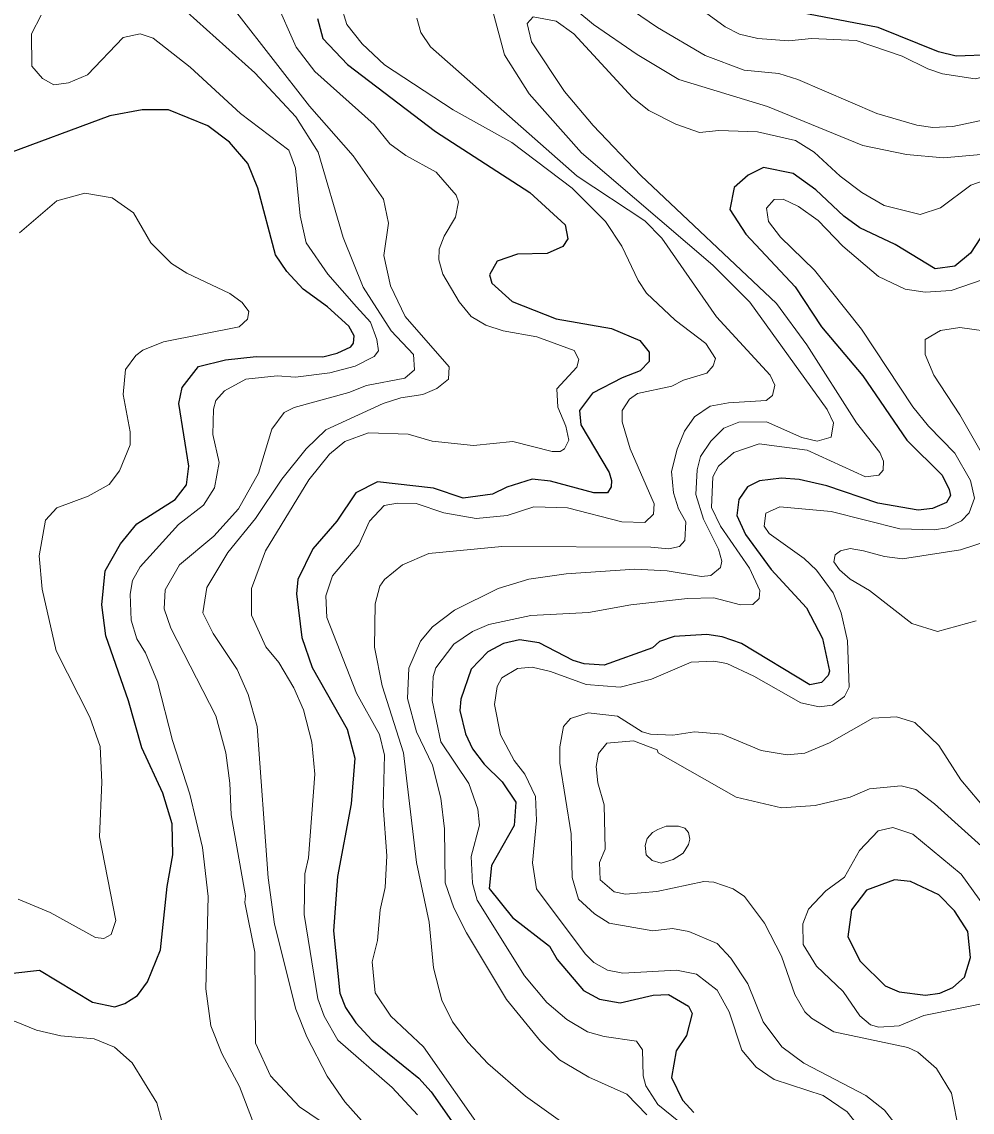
# Model space of a CAD drawing. Extents: x 673.6 to 698.9, y 7012 to 7040.1.
# Drawn here: x 679.882 to 681.197, y 7021.193 to 7022.701 of the extents above; entities that cross this region are included whole.
import ezdxf

# ---------------------------------------------------------------- set-up
doc = ezdxf.new("R2010")
doc.units = 0
doc.header["$LTSCALE"] = 0.032
doc.layers.add('1', color=7, linetype='Continuous', lineweight=25)
doc.layers.add('2', color=7, linetype='Continuous', lineweight=13)

msp = doc.modelspace()

# ---------------------------------------------------------------- linework, layer by layer
at = {"layer": '1'}
for points in [[(681.2441, 7022.7111), (681.2467, 7022.6779), (681.238, 7022.663), (681.2237, 7022.6554), (681.1746, 7022.6535), (681.1502, 7022.6596), (681.0665, 7022.6929), (680.9489, 7022.7157)], [(680.2912, 7022.7055), (680.2989, 7022.6781), (680.3329, 7022.6419), (680.4546, 7022.5491), (680.5848, 7022.4647), (680.6339, 7022.4203), (680.6377, 7022.401), (680.6304, 7022.3903), (680.6091, 7022.3804), (680.568, 7022.3795), (680.5397, 7022.3697), (680.529, 7022.3511), (680.5322, 7022.3397), (680.5606, 7022.3143), (680.6216, 7022.2901), (680.6979, 7022.2768), (680.7373, 7022.2603), (680.75, 7022.2442), (680.7502, 7022.2311), (680.7376, 7022.2184), (680.7127, 7022.2087), (680.6717, 7022.1872), (680.6537, 7022.1633), (680.6554, 7022.1435), (680.6947, 7022.0776), (680.6981, 7022.0665), (680.6974, 7022.0576), (680.6926, 7022.0495), (680.6733, 7022.0495), (680.6136, 7022.0657), (680.5883, 7022.0682), (680.5532, 7022.0574), (680.5332, 7022.0475), (680.4928, 7022.0419), (680.4517, 7022.0559), (680.3742, 7022.0648), (680.3444, 7022.0497), (680.318, 7022.0103), (680.2848, 7021.9722), (680.264, 7021.9296), (680.2624, 7021.9096), (680.2697, 7021.8495), (680.2839, 7021.8081), (680.3324, 7021.7227), (680.3428, 7021.6823), (680.3379, 7021.6195), (680.319, 7021.5188), (680.3135, 7021.4437), (680.3222, 7021.3573), (680.3301, 7021.3378), (680.3443, 7021.3166)], [(679.8699, 7021.3853), (679.9069, 7021.3893), (679.9801, 7021.3448), (680.0109, 7021.3385), (680.0248, 7021.343), (680.0423, 7021.3543), (680.0563, 7021.3733), (680.0741, 7021.4173), (680.0833, 7021.5048), (680.0914, 7021.5487), (680.0905, 7021.5915), (680.0776, 7021.6339), (680.0484, 7021.6967), (680.0301, 7021.7616), (679.9986, 7021.8515), (679.9929, 7021.8948), (679.9979, 7021.9416), (680.0189, 7021.979), (680.0414, 7022.0065), (680.0947, 7022.0401), (680.1104, 7022.0604), (680.1136, 7022.0862), (680.0997, 7022.1729), (680.104, 7022.195), (680.1268, 7022.2244), (680.1641, 7022.2334), (680.2064, 7022.2381), (680.2985, 7022.2378), (680.3186, 7022.2425), (680.3373, 7022.2516), (680.3412, 7022.2566), (680.3422, 7022.2668), (680.3347, 7022.2802), (680.3054, 7022.3066), (680.2713, 7022.3312), (680.2489, 7022.3556), (680.2332, 7022.3789), (680.2088, 7022.4711), (680.1948, 7022.5052), (680.1698, 7022.5345), (680.1396, 7022.5572), (680.0851, 7022.5791), (680.0487, 7022.5792), (680.0043, 7022.571), (679.8523, 7022.5149)], [(681.208, 7022.4022), (681.1942, 7022.3812), (681.1728, 7022.3629), (681.1453, 7022.3591), (681.0903, 7022.3929), (681.0414, 7022.4159), (681.0193, 7022.432), (680.9805, 7022.4685), (680.9493, 7022.4913), (680.9079, 7022.4993), (680.887, 7022.4888), (680.8674, 7022.4719), (680.8615, 7022.4415), (680.8839, 7022.4071), (680.9517, 7022.3343), (680.9885, 7022.279), (681.0453, 7022.2115), (681.1063, 7022.1222), (681.1553, 7022.074), (681.1649, 7022.0541), (681.1669, 7022.046), (681.1613, 7022.036), (681.1419, 7022.0278), (681.122, 7022.0255), (681.0664, 7022.0351), (680.9959, 7022.0593), (680.9575, 7022.0681), (680.9328, 7022.0697), (680.9026, 7022.0663), (680.8858, 7022.0576), (680.8741, 7022.0403), (680.8714, 7022.018), (680.8833, 7021.9917), (680.9187, 7021.9434), (680.9674, 7021.8906), (680.9897, 7021.8479), (680.9993, 7021.8029), (680.9976, 7021.7967), (680.9883, 7021.787), (680.972, 7021.784), (680.8778, 7021.8413), (680.8511, 7021.8502), (680.8297, 7021.8536), (680.7847, 7021.851), (680.7641, 7021.8438), (680.7546, 7021.8351), (680.688, 7021.811), (680.6599, 7021.8129), (680.645, 7021.8176), (680.598, 7021.8419), (680.5707, 7021.8461), (680.5484, 7021.8413), (680.527, 7021.8297), (680.5038, 7021.8055), (680.4896, 7021.7641), (680.4884, 7021.7485), (680.4959, 7021.7161), (680.5055, 7021.6954), (680.5216, 7021.6741), (680.5466, 7021.6498), (680.5656, 7021.6218), (680.5631, 7021.5894), (680.5319, 7021.5339)], [(680.5319, 7021.5339), (680.5289, 7021.5024), (680.5609, 7021.4622), (680.6121, 7021.4225), (680.6229, 7021.4041), (680.6593, 7021.3613)], [(680.6593, 7021.3613), (680.6815, 7021.3491), (680.71, 7021.3443), (680.7555, 7021.3548), (680.7768, 7021.3555), (680.8044, 7021.3394), (680.8095, 7021.3293), (680.8014, 7021.299), (680.7875, 7021.2776), (680.7809, 7021.2409), (680.7962, 7021.2096), (680.8118, 7021.1924)], [(680.3443, 7021.3166), (680.3665, 7021.2926), (680.4313, 7021.24), (680.4487, 7021.2211), (680.4766, 7021.181), (680.4988, 7021.1399)]]:
    msp.add_lwpolyline(points, dxfattribs=at)
msp.add_lwpolyline([(681.1906, 7021.4427), (681.1722, 7021.4715), (681.1508, 7021.4936), (681.1114, 7021.5118), (681.0894, 7021.5142), (681.0505, 7021.4998), (681.0298, 7021.4728), (681.0249, 7021.4356), (681.0419, 7021.4019), (681.0765, 7021.3674), (681.0956, 7021.3594), (681.1322, 7021.3549), (681.1519, 7021.3575), (681.1701, 7021.3654), (681.1861, 7021.3798), (681.1942, 7021.4067)], close=True, dxfattribs=at)
at = {"layer": '2'}
for points in [[(681.2346, 7022.52), (681.157, 7022.5127), (681.1059, 7022.5176), (681.0453, 7022.5297), (680.9135, 7022.584), (680.7912, 7022.6213), (680.7334, 7022.6559), (680.6731, 7022.6972), (680.6134, 7022.7472)], [(680.6926, 7022.7405), (680.7613, 7022.6931), (680.8274, 7022.6542), (680.8816, 7022.6343), (680.9293, 7022.6294), (680.9556, 7022.6212), (681.0647, 7022.5742), (681.12, 7022.5579), (681.1425, 7022.5546), (681.17, 7022.5563), (681.2435, 7022.5718), (681.2892, 7022.5759), (681.3182, 7022.5673), (681.3654, 7022.5257), (681.3846, 7022.5153), (681.4049, 7022.5093), (681.4315, 7022.4929), (681.453, 7022.4551), (681.509, 7022.3368), (681.5609, 7022.2414), (681.661, 7022.0876), (681.6885, 7022.0587), (681.7632, 7021.9998)], [(680.8279, 7022.714), (680.855, 7022.6939), (680.8747, 7022.6841), (680.9004, 7022.6778), (680.9433, 7022.6746), (680.9745, 7022.6779), (681.0364, 7022.6753), (681.0998, 7022.6535), (681.1353, 7022.6358), (681.1555, 7022.6292), (681.2008, 7022.622), (681.2284, 7022.6284), (681.2377, 7022.6343), (681.2554, 7022.6542), (681.2698, 7022.6774), (681.2722, 7022.6963), (681.2667, 7022.7402)], [(680.295, 7021.1808), (680.2665, 7021.2004), (680.2264, 7021.2432), (680.2055, 7021.2885), (680.2048, 7021.414), (680.1909, 7021.4827), (680.1916, 7021.4919), (680.172, 7021.6043), (680.1703, 7021.6477), (680.1645, 7021.6901), (680.1506, 7021.741), (680.0883, 7021.8623), (680.0792, 7021.8889), (680.0808, 7021.9154), (680.1007, 7021.95), (680.1478, 7021.9897), (680.1822, 7022.0272), (680.2099, 7022.0766), (680.228, 7022.1374), (680.2452, 7022.1607), (680.2589, 7022.1676), (680.3348, 7022.1882), (680.359, 7022.1978), (680.4119, 7022.2079), (680.4256, 7022.2195), (680.424, 7022.2408), (680.3931, 7022.2738), (680.3545, 7022.3339), (680.3269, 7022.4026), (680.2924, 7022.5207), (680.2613, 7022.5697), (680.2046, 7022.6304), (680.0978, 7022.7263)], [(680.4298, 7021.1891), (680.3944, 7021.2269), (680.3194, 7021.2923), (680.3004, 7021.3258), (680.2917, 7021.3494), (680.2731, 7021.4663), (680.2739, 7021.5224), (680.2789, 7021.5446), (680.2878, 7021.6605), (680.2837, 7021.7046), (680.2722, 7021.7492), (680.2585, 7021.7799), (680.2377, 7021.815), (680.2197, 7021.8364), (680.2, 7021.8804), (680.1999, 7021.917), (680.2195, 7021.9692), (680.2792, 7022.0675), (680.3078, 7022.1029), (680.3291, 7022.1203), (680.3617, 7022.1323), (680.4168, 7022.1305), (680.4498, 7022.1209), (680.5069, 7022.115), (680.5615, 7022.1207), (680.6157, 7022.1068), (680.6268, 7022.1068), (680.6327, 7022.1103), (680.6387, 7022.1224), (680.6347, 7022.1418), (680.6237, 7022.1679), (680.6224, 7022.1935), (680.65, 7022.2233), (680.6526, 7022.2338), (680.6461, 7022.2462), (680.5948, 7022.2654), (680.548, 7022.2736), (680.5241, 7022.2815), (680.5037, 7022.2935), (680.4872, 7022.3135), (680.4647, 7022.3521), (680.4591, 7022.3718), (680.4595, 7022.3867), (680.4665, 7022.4046), (680.4821, 7022.4309), (680.4865, 7022.452), (680.4833, 7022.4612), (680.4554, 7022.4929), (680.4135, 7022.516), (680.3916, 7022.5321), (680.3699, 7022.5588), (680.2876, 7022.6321), (680.2618, 7022.666), (680.2329, 7022.7318)], [(680.3741, 7021.4305), (680.3782, 7021.4728), (680.3848, 7021.5034), (680.3872, 7021.5472), (680.3823, 7021.6167), (680.3839, 7021.6868), (680.3771, 7021.7153), (680.3454, 7021.7723), (680.3044, 7021.8771), (680.3027, 7021.907), (680.312, 7021.9349), (680.3484, 7021.9775), (680.3631, 7022.0101), (680.3836, 7022.0318), (680.402, 7022.0352), (680.4277, 7022.0346), (680.4662, 7022.022), (680.5109, 7022.0139), (680.5535, 7022.018), (680.5907, 7022.0302), (680.6371, 7022.0286), (680.7122, 7022.0095), (680.7439, 7022.0084), (680.7559, 7022.0198), (680.757, 7022.0341), (680.7238, 7022.1103), (680.7128, 7022.1479), (680.7128, 7022.1635), (680.7226, 7022.179), (680.7338, 7022.187), (680.7814, 7022.1971), (680.7974, 7022.2053), (680.8298, 7022.2151), (680.8383, 7022.225), (680.8417, 7022.2355), (680.8285, 7022.2561), (680.7861, 7022.2881), (680.7463, 7022.3258), (680.7347, 7022.343), (680.7123, 7022.3909), (680.6894, 7022.425), (680.6436, 7022.4707), (680.5603, 7022.5342), (680.4788, 7022.5791), (680.3838, 7022.6416), (680.3533, 7022.6707), (680.3317, 7022.6971), (680.3231, 7022.7259)], [(679.909, 7022.7103), (679.8959, 7022.6844), (679.8962, 7022.6395), (679.9112, 7022.6228), (679.9266, 7022.6137), (679.9471, 7022.6165), (679.9732, 7022.6278), (680.0228, 7022.6795), (680.0462, 7022.6845), (680.0643, 7022.6785), (680.1154, 7022.6381), (680.1848, 7022.5743), (680.2516, 7022.5234), (680.2608, 7022.4984), (680.2674, 7022.4326), (680.2757, 7022.3955), (680.3056, 7022.3518), (680.3451, 7022.3067), (680.3645, 7022.2854), (680.3734, 7022.2616), (680.3756, 7022.246), (680.3698, 7022.238), (680.3436, 7022.2245), (680.3083, 7022.2155), (680.261, 7022.2095), (680.2357, 7022.2111), (680.1921, 7022.2066), (680.1628, 7022.1905), (680.1507, 7022.1772), (680.1474, 7022.1651), (680.1465, 7022.1302), (680.1554, 7022.0914), (680.1488, 7022.0563), (680.1337, 7022.0325), (680.0991, 7022.0058), (680.0463, 7021.9473), (680.0356, 7021.9284), (680.0323, 7021.9094), (680.0337, 7021.8732), (680.0417, 7021.8475), (680.0536, 7021.8281), (680.07, 7021.788), (680.091, 7021.7071), (680.1149, 7021.6325), (680.1324, 7021.5589), (680.14, 7021.4911), (680.1367, 7021.3636), (680.1439, 7021.3123), (680.159, 7021.274), (680.1834, 7021.2283), (680.2157, 7021.1442)], [(680.18, 7022.7135), (680.2802, 7022.5845), (680.3407, 7022.5158), (680.3824, 7022.4557), (680.3895, 7022.4226), (680.3831, 7022.3779), (680.3924, 7022.3358), (680.4124, 7022.2932), (680.4734, 7022.2238), (680.4724, 7022.2068), (680.4564, 7022.194), (680.437, 7022.1857), (680.4065, 7022.1809), (680.382, 7022.1732), (680.3031, 7022.1367), (680.2758, 7022.1103), (680.242, 7022.0684), (680.2058, 7022.0142), (680.1675, 7021.9669), (680.1383, 7021.9185), (680.1326, 7021.8835), (680.147, 7021.8551), (680.1802, 7021.8051), (680.1957, 7021.7706), (680.2081, 7021.7262), (680.223, 7021.5172), (680.2317, 7021.453), (680.2615, 7021.3354), (680.2765, 7021.297), (680.3045, 7021.2426), (680.3293, 7021.207), (680.3602, 7021.1725)], [(680.534, 7022.7155), (680.5498, 7022.6552), (680.5841, 7022.6016), (680.6562, 7022.5198), (680.8382, 7022.3642), (680.8893, 7022.313), (680.9963, 7022.1647), (681.0048, 7022.1464), (681.0017, 7022.1265), (680.9825, 7022.1208), (680.961, 7022.1262), (680.9121, 7022.1478), (680.8741, 7022.1471), (680.8533, 7022.1388), (680.8352, 7022.121), (680.8211, 7022.0998), (680.8163, 7022.0812), (680.8146, 7022.0471), (680.825, 7022.0129), (680.8457, 7021.9715), (680.8506, 7021.955), (680.8487, 7021.9461), (680.8354, 7021.9351), (680.8222, 7021.9337), (680.7751, 7021.9415), (680.73, 7021.944), (680.6354, 7021.9374), (680.5838, 7021.9299), (680.5412, 7021.9174), (680.481, 7021.8873), (680.4503, 7021.8641), (680.4338, 7021.8443), (680.4177, 7021.8072), (680.4159, 7021.7651), (680.4281, 7021.7187), (680.4502, 7021.6727), (680.4621, 7021.6273), (680.4669, 7021.5846), (680.4679, 7021.51), (680.4799, 7021.4754), (680.4972, 7021.4407), (680.5525, 7021.3485), (680.5998, 7021.291), (680.6261, 7021.2653), (680.6666, 7021.2413), (680.7192, 7021.2176), (680.7468, 7021.189)], [(680.5813, 7022.6985), (680.5896, 7022.7081), (680.6216, 7022.702), (680.6456, 7022.6842), (680.7268, 7022.5962), (680.7495, 7022.5781)], [(680.6339, 7021.1758), (680.5788, 7021.2151), (680.527, 7021.2603), (680.4995, 7021.2894), (680.4781, 7021.318), (680.4633, 7021.3477), (680.4518, 7021.3927), (680.4456, 7021.4555), (680.4284, 7021.5382), (680.4102, 7021.6901), (680.3807, 7021.7824), (680.3701, 7021.8361), (680.3712, 7021.896), (680.3776, 7021.9203), (680.3842, 7021.9295), (680.4089, 7021.9499), (680.4455, 7021.9654), (680.5464, 7021.9752), (680.7521, 7021.9744), (680.7773, 7021.9719), (680.7921, 7021.9752), (680.7991, 7021.9836), (680.8006, 7022.0094), (680.7906, 7022.0275), (680.7835, 7022.0497), (680.7809, 7022.0792), (680.7885, 7022.1099), (680.7988, 7022.1349), (680.8127, 7022.1548), (680.8342, 7022.1692), (680.8599, 7022.1741), (680.912, 7022.1773), (680.9205, 7022.1843), (680.9239, 7022.1982), (680.9171, 7022.2121), (680.8433, 7022.2931), (680.7677, 7022.4017), (680.7439, 7022.4255), (680.6505, 7022.4877), (680.4477, 7022.6666), (680.4343, 7022.6864), (680.4285, 7022.706)], [(680.8202, 7021.1565), (680.7622, 7021.2034), (680.7453, 7021.2291), (680.7415, 7021.243), (680.7408, 7021.2791), (680.7324, 7021.2912), (680.688, 7021.2973), (680.6647, 7021.304), (680.636, 7021.3211), (680.6083, 7021.3445), (680.5778, 7021.3816), (680.5123, 7021.486), (680.5056, 7021.5097), (680.5039, 7021.5466), (680.5154, 7021.5898), (680.5131, 7021.6121), (680.5006, 7021.6473), (680.4619, 7021.7053), (680.4498, 7021.7621), (680.4512, 7021.7956), (680.4548, 7021.8073), (680.48, 7021.8403), (680.5056, 7021.8577), (680.5283, 7021.8675), (680.5865, 7021.88), (680.6663, 7021.884), (680.7246, 7021.8948), (680.8031, 7021.9034), (680.8396, 7021.9042), (680.8761, 7021.8945), (680.8932, 7021.8952), (680.9021, 7021.9034), (680.9032, 7021.9144), (680.8889, 7021.9455), (680.8487, 7022.0033), (680.8361, 7022.0293), (680.8382, 7022.0718), (680.8457, 7022.0866), (680.867, 7022.1053), (680.902, 7022.1174), (680.9687, 7022.1084), (681.0493, 7022.0716), (681.0674, 7022.0739), (681.0734, 7022.0808), (681.0741, 7022.0933), (681.069, 7022.1052), (681.0369, 7022.1464), (680.968, 7022.2541), (680.9263, 7022.3113), (680.7383, 7022.4886), (680.6724, 7022.5578), (680.633, 7022.6044), (680.5872, 7022.6735), (680.5813, 7022.6985)], [(680.7495, 7022.5781), (680.7868, 7022.5595), (680.8196, 7022.5481), (680.8464, 7022.5505), (680.8997, 7022.5489), (680.9524, 7022.5368), (680.9781, 7022.5208), (681.0141, 7022.4875), (681.0441, 7022.4648), (681.075, 7022.4467), (681.1249, 7022.4347), (681.153, 7022.4437), (681.195, 7022.4751), (681.2195, 7022.4839)], [(679.8794, 7022.4091), (679.9309, 7022.4533), (679.9698, 7022.4641), (680.0076, 7022.4576), (680.0367, 7022.4367), (680.0609, 7022.3955), (680.0894, 7022.3668), (680.1108, 7022.3534), (680.1703, 7022.3253), (680.187, 7022.3127), (680.1966, 7022.3003), (680.1945, 7022.2898), (680.1828, 7022.2791), (680.0784, 7022.2583), (680.0498, 7022.247), (680.0399, 7022.2393), (680.0259, 7022.22), (680.0225, 7022.1857), (680.0322, 7022.1338), (680.0322, 7022.1161), (680.0176, 7022.0799), (680.0034, 7022.0609), (679.9742, 7022.0447), (679.9307, 7022.0288), (679.9151, 7022.0119), (679.9066, 7021.9624), (679.9108, 7021.9163), (679.9298, 7021.8308), (679.9764, 7021.7394), (679.991, 7021.6986), (679.9929, 7021.6495), (679.9899, 7021.5738), (680.0125, 7021.458), (680.0061, 7021.4388), (679.9958, 7021.4329), (679.9843, 7021.4344), (679.9218, 7021.4692), (679.8773, 7021.4875)], [(681.2251, 7022.349), (681.1676, 7022.3294), (681.1315, 7022.327), (681.1041, 7022.331), (681.0672, 7022.3488), (681.0178, 7022.3908), (680.9838, 7022.4263), (680.9566, 7022.4457), (680.9353, 7022.4556), (680.923, 7022.4553), (680.9124, 7022.4433), (680.9151, 7022.4249), (680.9317, 7022.4029), (680.9788, 7022.3574), (681.0438, 7022.276), (681.1148, 7022.1686), (681.1364, 7022.1415), (681.1728, 7022.1042), (681.1942, 7022.0664), (681.2, 7022.0419), (681.1925, 7022.0218), (681.1821, 7022.0108), (681.1615, 7022.0009), (681.1445, 7021.9983), (681.0965, 7021.9999), (681.0016, 7022.0238), (680.9305, 7022.0303), (680.9113, 7022.0213), (680.909, 7022.0035), (680.9161, 7021.9931), (680.9643, 7021.9585), (680.9814, 7021.9424), (681.0043, 7021.9111), (681.0154, 7021.8834), (681.0243, 7021.8446), (681.0266, 7021.7809), (681.0199, 7021.768), (681.0036, 7021.7559), (680.9852, 7021.7534), (680.9599, 7021.7589), (680.8948, 7021.7958), (680.8573, 7021.8133), (680.8396, 7021.8166), (680.8081, 7021.8154), (680.7531, 7021.7918), (680.7098, 7021.7806), (680.6631, 7021.7846), (680.6136, 7021.8025), (680.5882, 7021.8083), (680.5677, 7021.8067), (680.5461, 7021.7936), (680.5398, 7021.7818), (680.5359, 7021.7566), (680.5442, 7021.715), (680.5632, 7021.6795), (680.5781, 7021.6602), (680.5927, 7021.6297), (680.5943, 7021.5961), (680.5886, 7021.5378), (680.5942, 7021.5018), (680.6615, 7021.4118), (680.6736, 7021.3999), (680.6925, 7021.3893), (680.7136, 7021.3853), (680.7877, 7021.3894), (680.8153, 7021.3839), (680.8439, 7021.3614), (680.8606, 7021.3318), (680.878, 7021.2785), (680.8982, 7021.2549), (680.923, 7021.2382), (680.9905, 7021.216), (681.0238, 7021.1932), (681.0446, 7021.1671)], [(681.2328, 7022.271), (681.1794, 7022.2784), (681.1528, 7022.2742), (681.1318, 7022.2616), (681.1317, 7022.241), (681.1436, 7022.2122), (681.1796, 7022.1573), (681.2354, 7022.0596)], [(681.2215, 7021.984), (681.1806, 7021.9706), (681.1005, 7021.9581), (681.0756, 7021.9613), (681.0464, 7021.9695), (681.028, 7021.9727), (681.0145, 7021.9695), (681.0071, 7021.9637), (681.0054, 7021.9542), (681.0131, 7021.9429), (681.0281, 7021.93), (681.0548, 7021.9142), (681.1131, 7021.8689), (681.1486, 7021.8578), (681.2021, 7021.8724)], [(680.6421, 7021.578), (680.6264, 7021.6757), (680.6264, 7021.6983), (680.6315, 7021.7261), (680.641, 7021.7375), (680.6658, 7021.7452)], [(680.6658, 7021.7452), (680.7063, 7021.7404), (680.7401, 7021.7191), (680.7518, 7021.7156), (680.7825, 7021.7143), (680.8129, 7021.7188), (680.8511, 7021.7157), (680.9047, 7021.6932), (680.9408, 7021.6869), (680.9653, 7021.6896), (680.9996, 7021.7037), (681.0592, 7021.7376), (681.0921, 7021.7396), (681.1173, 7021.7318), (681.1506, 7021.7001)], [(681.1787, 7021.1655), (681.1682, 7021.2193), (681.1472, 7021.2532), (681.1216, 7021.2757), (681.1079, 7021.2822), (681.0053, 7021.3039), (680.9745, 7021.3228), (680.9653, 7021.3317), (680.9515, 7021.3555), (680.9329, 7021.4086), (680.9095, 7021.4541), (680.882, 7021.4911), (680.8661, 7021.502), (680.8392, 7021.5109), (680.8258, 7021.5119), (680.7607, 7021.4979), (680.7173, 7021.4946), (680.7015, 7021.4978), (680.6824, 7021.5143), (680.6815, 7021.538), (680.689, 7021.5565), (680.688, 7021.6178), (680.6791, 7021.6483), (680.6767, 7021.6712), (680.68, 7021.6891), (680.6914, 7021.7034), (680.7283, 7021.7066), (680.761, 7021.6941), (680.7623, 7021.69), (680.8703, 7021.6285), (680.933, 7021.6137), (680.9796, 7021.617), (681.0279, 7021.6284), (681.0545, 7021.6399), (681.0983, 7021.6441), (681.1186, 7021.6391), (681.1446, 7021.6194), (681.2378, 7021.5356)], [(681.1506, 7021.7001), (681.1809, 7021.6524), (681.231, 7021.5934), (681.2482, 7021.5671), (681.2865, 7021.5206), (681.3148, 7021.4979), (681.3725, 7021.4649), (681.4019, 7021.4437), (681.5356, 7021.3274), (681.5659, 7021.2896), (681.6365, 7021.2256), (681.6627, 7021.1946), (681.763, 7021.0908)], [(681.0947, 7021.1707), (681.0756, 7021.1957), (681.0495, 7021.216), (680.9641, 7021.2605), (680.9335, 7021.2834), (680.9078, 7021.3179), (680.8865, 7021.3703), (680.8628, 7021.4061), (680.8441, 7021.4262), (680.8047, 7021.4427), (680.7821, 7021.4467), (680.7552, 7021.4437), (680.6946, 7021.4543), (680.6742, 7021.4674), (680.6522, 7021.4874), (680.6436, 7021.5175), (680.6421, 7021.578)], [(680.5232, 7021.1617), (680.4378, 7021.2831), (680.3926, 7021.3255), (680.371, 7021.3578), (680.3668, 7021.4008), (680.3741, 7021.4305)]]:
    msp.add_lwpolyline(points, dxfattribs=at)
for points in [[(680.7547, 7021.5795), (680.7473, 7021.5713), (680.7443, 7021.5616), (680.7458, 7021.549), (680.754, 7021.5408), (680.7666, 7021.5371), (680.783, 7021.5423), (680.7971, 7021.5512), (680.8046, 7021.5631), (680.8061, 7021.5706), (680.8046, 7021.5795), (680.7994, 7021.5855), (680.7904, 7021.5885), (680.7733, 7021.5885), (680.7621, 7021.584)], [(681.1148, 7021.5773), (681.1813, 7021.5222), (681.2231, 7021.4643), (681.2377, 7021.4304), (681.2483, 7021.3867), (681.2484, 7021.3729), (681.244, 7021.3602), (681.2255, 7021.3461), (681.13, 7021.3265), (681.0957, 7021.3125), (681.0674, 7021.3105), (681.0562, 7021.3138), (681.0414, 7021.3259), (681.0183, 7021.3596), (680.9813, 7021.3946), (680.9628, 7021.4249), (680.9626, 7021.4534), (680.9704, 7021.4735), (680.9943, 7021.4992), (681.0202, 7021.5178), (681.0407, 7021.5547), (681.0666, 7021.5822), (681.0871, 7021.5866)], [(679.9151, 7021.1534), (679.8824, 7021.1568), (679.8367, 7021.171), (679.8237, 7021.1847), (679.8155, 7021.2033), (679.8087, 7021.2337), (679.8154, 7021.2789), (679.8334, 7021.3014), (679.852, 7021.3159), (679.8725, 7021.3186), (679.9027, 7021.3063), (679.9362, 7021.2983), (679.9823, 7021.2942), (680.0106, 7021.2827), (680.0349, 7021.2609), (680.0691, 7021.206), (680.0759, 7021.1799), (680.0758, 7021.1489), (680.067, 7021.1357), (680.0496, 7021.1243), (680.0154, 7021.1241), (679.952, 7021.1395)]]:
    msp.add_lwpolyline(points, close=True, dxfattribs=at)

doc.saveas('drawing.dxf')
